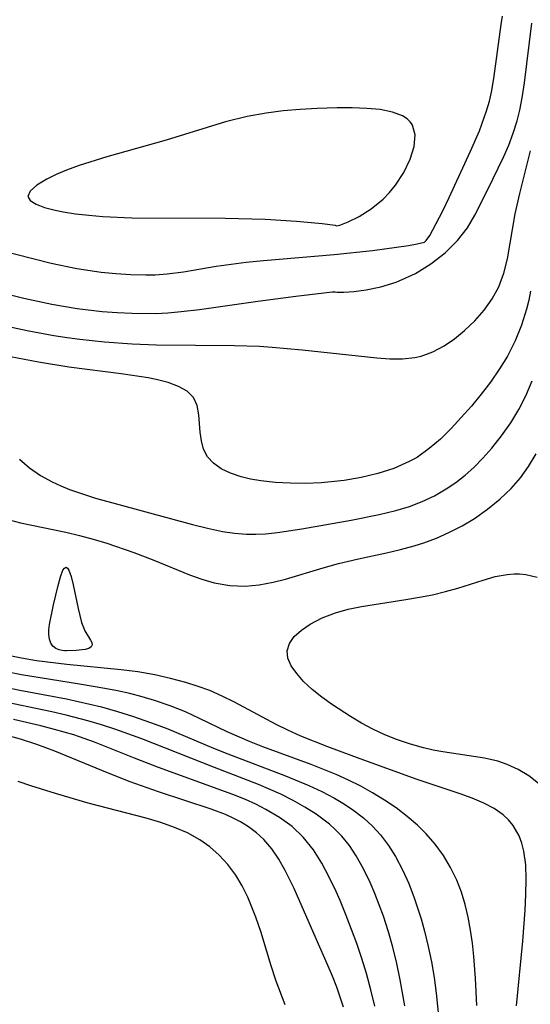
# Model space of a CAD drawing. Header units: metres. Extents: x 1073367 to 1082519, y 1569854 to 1574957.
# Tile 943 of 1056: x 1079273 to 1079330, y 1573324 to 1573434. Entities that reach past the tile are written whole.
import ezdxf

# ---------------------------------------------------------------- set-up
doc = ezdxf.new("R2010")
doc.units = ezdxf.units.M
doc.layers.add('CGG_CurvaNivelLidar_v1', color=253, linetype='Continuous', lineweight=30)

msp = doc.modelspace()

# ---------------------------------------------------------------- linework, layer by layer
at = {"layer": 'CGG_CurvaNivelLidar_v1'}
for p, q in [((1079327.0462, 1573433.297, 72.5), (1079327.1967, 1573434.2335, 72.5)), ((1079326.2406, 1573427.2564, 72.5), (1079327.0462, 1573433.297, 72.5)), ((1079329.6644, 1573426.7947, 72), (1079330.4822, 1573433.4387, 72)), ((1079325.9717, 1573425.7465, 72.5), (1079326.2406, 1573427.2564, 72.5)), ((1079329.399, 1573425.1097, 72), (1079329.6644, 1573426.7947, 72)), ((1079325.7323, 1573424.7152, 72.5), (1079325.9717, 1573425.7465, 72.5)), ((1079325.4231, 1573423.6297, 72.5), (1079325.7323, 1573424.7152, 72.5)), ((1079329.1164, 1573423.7043, 72), (1079329.399, 1573425.1097, 72)), ((1079300.7856, 1573423.4043, 73), (1079298.6605, 1573423.027, 73)), ((1079302.6976, 1573423.6413, 73), (1079300.7856, 1573423.4043, 73)), ((1079304.6083, 1573423.8061, 73), (1079302.6976, 1573423.6413, 73)), ((1079306.5051, 1573423.914, 73), (1079304.6083, 1573423.8061, 73)), ((1079308.7305, 1573423.9799, 73), (1079306.5051, 1573423.914, 73)), ((1079310.4127, 1573423.9827, 73), (1079308.7305, 1573423.9799, 73)), ((1079312.0239, 1573423.9252, 73), (1079310.4127, 1573423.9827, 73)), ((1079313.5315, 1573423.781, 73), (1079312.0239, 1573423.9252, 73)), ((1079314.8914, 1573423.5138, 73), (1079313.5315, 1573423.781, 73)), ((1079316.0433, 1573423.0744, 73), (1079314.8914, 1573423.5138, 73)), ((1079316.5329, 1573422.7572, 73), (1079316.0433, 1573423.0744, 73)), ((1079324.6199, 1573421.4198, 72.5), (1079325.4231, 1573423.6297, 72.5)), ((1079328.8213, 1573422.5385, 72), (1079329.1164, 1573423.7043, 72)), ((1079296.2409, 1573422.4155, 73), (1079289.6162, 1573420.3796, 73)), ((1079298.6605, 1573423.027, 73), (1079296.2409, 1573422.4155, 73)), ((1079316.8967, 1573422.4096, 73), (1079316.5329, 1573422.7572, 73)), ((1079317.0447, 1573422.2174, 73), (1079316.8967, 1573422.4096, 73)), ((1079317.1488, 1573422.042, 73), (1079317.0447, 1573422.2174, 73)), ((1079317.4278, 1573420.9669, 73), (1079317.1488, 1573422.042, 73)), ((1079328.3933, 1573421.165, 72), (1079328.8213, 1573422.5385, 72)), ((1079317.3209, 1573419.643, 73), (1079317.4278, 1573420.9669, 73)), ((1079323.6393, 1573419.1401, 72.5), (1079324.6199, 1573421.4198, 72.5)), ((1079327.8901, 1573419.8204, 72), (1079328.3933, 1573421.165, 72)), ((1079289.6162, 1573420.3796, 73), (1079282.9988, 1573418.5012, 73)), ((1079327.343, 1573418.5534, 72), (1079327.8901, 1573419.8204, 72)), ((1079316.8818, 1573418.2268, 73), (1079317.3209, 1573419.643, 73)), ((1079321.2518, 1573413.9659, 72.5), (1079323.6393, 1573419.1401, 72.5)), ((1079329.1298, 1573414.3908, 71.5), (1079330.3445, 1573419.1816, 71.5)), ((1079279.9125, 1573417.542, 73), (1079278.491, 1573417.0233, 73)), ((1079282.9988, 1573418.5012, 73), (1079279.9125, 1573417.542, 73)), ((1079316.1699, 1573416.7687, 73), (1079316.8818, 1573418.2268, 73)), ((1079325.4973, 1573414.7211, 72), (1079327.343, 1573418.5534, 72)), ((1079277.333, 1573416.5309, 73), (1079276.2975, 1573416.018, 73)), ((1079278.491, 1573417.0233, 73), (1079277.333, 1573416.5309, 73)), ((1079315.2458, 1573415.3545, 73), (1079316.1699, 1573416.7687, 73)), ((1079275.1838, 1573415.341, 73), (1079274.4279, 1573414.6834, 73)), ((1079276.2975, 1573416.018, 73), (1079275.1838, 1573415.341, 73)), ((1079314.5824, 1573414.5276, 73), (1079315.2458, 1573415.3545, 73)), ((1079274.4279, 1573414.6834, 73), (1079274.16, 1573414.0785, 73)), ((1079313.8569, 1573413.7676, 73), (1079314.5824, 1573414.5276, 73)), ((1079324.1251, 1573411.9846, 72), (1079325.4973, 1573414.7211, 72)), ((1079328.8329, 1573413.1081, 71.5), (1079329.1298, 1573414.3908, 71.5)), ((1079274.16, 1573414.0785, 73), (1079274.4208, 1573413.6132, 73)), ((1079274.4208, 1573413.6132, 73), (1079275.0768, 1573413.2063, 73)), ((1079275.0768, 1573413.2063, 73), (1079276.0353, 1573412.8496, 73)), ((1079312.5273, 1573412.6745, 73), (1079313.8569, 1573413.7676, 73)), ((1079320.5227, 1573412.4557, 72.5), (1079321.2518, 1573413.9659, 72.5)), ((1079276.0353, 1573412.8496, 73), (1079277.2231, 1573412.5385, 73)), ((1079277.2231, 1573412.5385, 73), (1079278.1269, 1573412.3541, 73)), ((1079278.1269, 1573412.3541, 73), (1079279.4948, 1573412.1399, 73)), ((1079279.4948, 1573412.1399, 73), (1079280.9739, 1573411.9724, 73)), ((1079311.1809, 1573411.8228, 73), (1079312.5273, 1573412.6745, 73)), ((1079319.431, 1573410.3471, 72.5), (1079320.5227, 1573412.4557, 72.5)), ((1079327.7566, 1573407.0982, 71.5), (1079328.6319, 1573412.1228, 71.5)), ((1079328.6319, 1573412.1228, 71.5), (1079328.8329, 1573413.1081, 71.5)), ((1079280.9739, 1573411.9724, 73), (1079282.5253, 1573411.8463, 73)), ((1079282.5253, 1573411.8463, 73), (1079285.7697, 1573411.6961, 73)), ((1079285.7697, 1573411.6961, 73), (1079296.2282, 1573411.6402, 73)), ((1079296.2282, 1573411.6402, 73), (1079300.6646, 1573411.5221, 73)), ((1079300.6646, 1573411.5221, 73), (1079304.1955, 1573411.3088, 73)), ((1079304.1955, 1573411.3088, 73), (1079307.0412, 1573411.0502, 73)), ((1079307.0412, 1573411.0502, 73), (1079308.5, 1573410.8688, 73)), ((1079309.0378, 1573410.881, 73), (1079309.9679, 1573411.2211, 73)), ((1079309.9679, 1573411.2211, 73), (1079311.1809, 1573411.8228, 73)), ((1079323.2776, 1573410.5773, 72), (1079324.1251, 1573411.9846, 72)), ((1079308.5, 1573410.8688, 73), (1079308.6488, 1573410.8073, 73)), ((1079308.6488, 1573410.8073, 73), (1079309.0378, 1573410.881, 73)), ((1079319.0604, 1573409.7096, 72.5), (1079319.431, 1573410.3471, 72.5)), ((1079322.1789, 1573409.1684, 72), (1079323.2776, 1573410.5773, 72)), ((1079316.6937, 1573408.6098, 72.5), (1079317.6667, 1573408.781, 72.5)), ((1079317.6667, 1573408.781, 72.5), (1079318.5, 1573408.9694, 72.5)), ((1079318.5, 1573408.9694, 72.5), (1079318.6792, 1573409.1413, 72.5)), ((1079318.6792, 1573409.1413, 72.5), (1079319.0604, 1573409.7096, 72.5)), ((1079320.7905, 1573407.7876, 72), (1079322.1789, 1573409.1684, 72)), ((1079269.8676, 1573408.3604, 72.5), (1079276.7604, 1573406.6308, 72.5)), ((1079308.4033, 1573407.5893, 72.5), (1079312.676, 1573408.0384, 72.5)), ((1079312.676, 1573408.0384, 72.5), (1079316.6937, 1573408.6098, 72.5)), ((1079319.1985, 1573406.5405, 72), (1079320.7905, 1573407.7876, 72)), ((1079276.7604, 1573406.6308, 72.5), (1079279.6251, 1573406.0382, 72.5)), ((1079296.8786, 1573406.5208, 72.5), (1079298.5588, 1573406.7354, 72.5)), ((1079298.5588, 1573406.7354, 72.5), (1079300.5112, 1573406.9284, 72.5)), ((1079300.5112, 1573406.9284, 72.5), (1079308.4033, 1573407.5893, 72.5)), ((1079317.4671, 1573405.4762, 72), (1079319.1985, 1573406.5405, 72)), ((1079327.3614, 1573405.5117, 71.5), (1079327.7566, 1573407.0982, 71.5)), ((1079279.6251, 1573406.0382, 72.5), (1079282.3461, 1573405.6251, 72.5)), ((1079282.3461, 1573405.6251, 72.5), (1079284.0084, 1573405.4452, 72.5)), ((1079284.0084, 1573405.4452, 72.5), (1079285.67, 1573405.3311, 72.5)), ((1079289.7253, 1573405.4287, 72.5), (1079291.5528, 1573405.6609, 72.5)), ((1079291.5528, 1573405.6609, 72.5), (1079295.2079, 1573406.2655, 72.5)), ((1079295.2079, 1573406.2655, 72.5), (1079296.8786, 1573406.5208, 72.5)), ((1079315.6628, 1573404.6382, 72), (1079317.4671, 1573405.4762, 72)), ((1079326.7962, 1573403.9768, 71.5), (1079327.3614, 1573405.5117, 71.5)), ((1079285.67, 1573405.3311, 72.5), (1079287.3287, 1573405.2977, 72.5)), ((1079287.3287, 1573405.2977, 72.5), (1079288.4066, 1573405.3286, 72.5)), ((1079288.4066, 1573405.3286, 72.5), (1079289.7253, 1573405.4287, 72.5)), ((1079313.5856, 1573403.9759, 72), (1079315.3035, 1573404.5022, 72)), ((1079315.3035, 1573404.5022, 72), (1079315.6628, 1573404.6382, 72)), ((1079270.5761, 1573403.485, 72), (1079273.7093, 1573402.7034, 72)), ((1079304.0943, 1573402.9357, 72), (1079307.2435, 1573403.3144, 72)), ((1079307.2435, 1573403.3144, 72), (1079308.1537, 1573403.4051, 72)), ((1079308.1537, 1573403.4051, 72), (1079308.5, 1573403.4081, 72)), ((1079308.5, 1573403.4081, 72), (1079308.7433, 1573403.3732, 72)), ((1079308.7433, 1573403.3732, 72), (1079309.4653, 1573403.3763, 72)), ((1079309.4653, 1573403.3763, 72), (1079310.5744, 1573403.4526, 72)), ((1079310.5744, 1573403.4526, 72), (1079311.9784, 1573403.6395, 72)), ((1079311.9784, 1573403.6395, 72), (1079313.5856, 1573403.9759, 72)), ((1079326.0508, 1573402.6127, 71.5), (1079326.7962, 1573403.9768, 71.5)), ((1079330.3451, 1573403.4821, 71), (1079330.1347, 1573402.4743, 71)), ((1079273.7093, 1573402.7034, 72), (1079276.8585, 1573402.018, 72)), ((1079293.3595, 1573401.4355, 72), (1079299.8761, 1573402.3712, 72)), ((1079299.8761, 1573402.3712, 72), (1079304.0943, 1573402.9357, 72)), ((1079325.1367, 1573401.3477, 71.5), (1079326.0508, 1573402.6127, 71.5)), ((1079330.1347, 1573402.4743, 71), (1079329.8839, 1573401.478, 71)), ((1079276.8585, 1573402.018, 72), (1079279.6688, 1573401.544, 72)), ((1079279.6688, 1573401.544, 72), (1079282.456, 1573401.2215, 72)), ((1079282.456, 1573401.2215, 72), (1079284.1314, 1573401.0917, 72)), ((1079284.1314, 1573401.0917, 72), (1079285.8086, 1573401.0119, 72)), ((1079288.457, 1573401.0041, 72), (1079289.8149, 1573401.0697, 72)), ((1079289.8149, 1573401.0697, 72), (1079291.3125, 1573401.1967, 72)), ((1079291.3125, 1573401.1967, 72), (1079293.3595, 1573401.4355, 72)), ((1079324.0957, 1573400.1734, 71.5), (1079325.1367, 1573401.3477, 71.5)), ((1079329.8839, 1573401.478, 71), (1079329.3122, 1573399.6702, 71)), ((1079285.8086, 1573401.0119, 72), (1079288.457, 1573401.0041, 72)), ((1079322.9605, 1573399.0889, 71.5), (1079324.0957, 1573400.1734, 71.5)), ((1079271.1408, 1573399.7396, 71.5), (1079274.1, 1573399.1051, 71.5)), ((1079274.1, 1573399.1051, 71.5), (1079277.0734, 1573398.5423, 71.5)), ((1079321.8424, 1573398.1713, 71.5), (1079322.9605, 1573399.0889, 71.5)), ((1079329.3122, 1573399.6702, 71), (1079328.6034, 1573397.9166, 71)), ((1079277.0734, 1573398.5423, 71.5), (1079278.5672, 1573398.3039, 71.5)), ((1079278.5672, 1573398.3039, 71.5), (1079279.9533, 1573398.1165, 71.5)), ((1079279.9533, 1573398.1165, 71.5), (1079282.7379, 1573397.8253, 71.5)), ((1079282.7379, 1573397.8253, 71.5), (1079285.8022, 1573397.611, 71.5)), ((1079320.667, 1573397.364, 71.5), (1079321.8424, 1573398.1713, 71.5)), ((1079328.6034, 1573397.9166, 71), (1079327.7529, 1573396.2306, 71)), ((1079285.8022, 1573397.611, 71.5), (1079288.5443, 1573397.501, 71.5)), ((1079288.5443, 1573397.501, 71.5), (1079297.2618, 1573397.411, 71.5)), ((1079297.2618, 1573397.411, 71.5), (1079300.0306, 1573397.3209, 71.5)), ((1079300.0306, 1573397.3209, 71.5), (1079301.4461, 1573397.2371, 71.5)), ((1079301.4461, 1573397.2371, 71.5), (1079304.8242, 1573396.9422, 71.5)), ((1079304.8242, 1573396.9422, 71.5), (1079313.1468, 1573396.0256, 71.5)), ((1079318.1291, 1573396.2274, 71.5), (1079319.4315, 1573396.7016, 71.5)), ((1079319.4315, 1573396.7016, 71.5), (1079320.667, 1573397.364, 71.5)), ((1079275.3489, 1573395.561, 71), (1079271.4482, 1573396.3066, 71)), ((1079278.7427, 1573395.0017, 71), (1079275.3489, 1573395.561, 71)), ((1079313.1468, 1573396.0256, 71.5), (1079314.6082, 1573395.9251, 71.5)), ((1079314.6082, 1573395.9251, 71.5), (1079316.0282, 1573395.9221, 71.5)), ((1079316.0282, 1573395.9221, 71.5), (1079317.3975, 1573396.0653, 71.5)), ((1079317.3975, 1573396.0653, 71.5), (1079318.1291, 1573396.2274, 71.5)), ((1079327.7529, 1573396.2306, 71), (1079326.867, 1573394.7851, 71)), ((1079284.5847, 1573394.2512, 71), (1079278.7427, 1573395.0017, 71)), ((1079326.867, 1573394.7851, 71), (1079325.842, 1573393.3171, 71)), ((1079287.5951, 1573393.7973, 71), (1079284.5847, 1573394.2512, 71)), ((1079288.5063, 1573393.6157, 71), (1079287.5951, 1573393.7973, 71)), ((1079289.834, 1573393.2753, 71), (1079288.5063, 1573393.6157, 71)), ((1079329.7963, 1573391.7723, 70.5), (1079330.5168, 1573393.459, 70.5)), ((1079291.006, 1573392.8457, 71), (1079289.834, 1573393.2753, 71)), ((1079291.9739, 1573392.3, 71), (1079291.006, 1573392.8457, 71)), ((1079292.6774, 1573391.6049, 71), (1079291.9739, 1573392.3, 71)), ((1079325.842, 1573393.3171, 71), (1079324.8037, 1573391.9625, 71)), ((1079293.0884, 1573390.699, 71), (1079292.6774, 1573391.6049, 71)), ((1079324.8037, 1573391.9625, 71), (1079323.7185, 1573390.6432, 71)), ((1079329.0108, 1573390.2418, 70.5), (1079329.7963, 1573391.7723, 70.5)), ((1079293.2735, 1573389.6506, 71), (1079293.0884, 1573390.699, 71)), ((1079323.7185, 1573390.6432, 71), (1079322.5985, 1573389.3603, 71)), ((1079328.1219, 1573388.7724, 70.5), (1079329.0108, 1573390.2418, 70.5)), ((1079293.4237, 1573387.7333, 71), (1079293.2735, 1573389.6506, 71)), ((1079322.5985, 1573389.3603, 71), (1079321.4525, 1573388.1252, 71)), ((1079321.4525, 1573388.1252, 71), (1079320.2655, 1573386.9561, 71)), ((1079327.1028, 1573387.3231, 70.5), (1079328.1219, 1573388.7724, 70.5)), ((1079293.5557, 1573386.7523, 71), (1079293.4237, 1573387.7333, 71)), ((1079293.8005, 1573385.8205, 71), (1079293.5557, 1573386.7523, 71)), ((1079320.2655, 1573386.9561, 71), (1079319.0191, 1573385.8835, 71)), ((1079325.9988, 1573385.9406, 70.5), (1079327.1028, 1573387.3231, 70.5)), ((1079294.2225, 1573384.98, 71), (1079293.8005, 1573385.8205, 71)), ((1079319.0191, 1573385.8835, 71), (1079317.6905, 1573384.9456, 71)), ((1079325.0174, 1573384.8345, 70.5), (1079325.9988, 1573385.9406, 70.5)), ((1079273.2429, 1573384.6932, 70.5), (1079274.3554, 1573383.7383, 70.5)), ((1079294.8913, 1573384.248, 71), (1079294.2225, 1573384.98, 71)), ((1079317.3793, 1573384.7586, 71), (1079316.7722, 1573384.4252, 71)), ((1079317.6905, 1573384.9456, 71), (1079317.3793, 1573384.7586, 71)), ((1079323.9812, 1573383.7871, 70.5), (1079325.0174, 1573384.8345, 70.5)), ((1079330.0998, 1573383.8703, 70), (1079330.9521, 1573385.2927, 70)), ((1079274.3554, 1573383.7383, 70.5), (1079275.5777, 1573382.8972, 70.5)), ((1079295.7689, 1573383.6396, 71), (1079294.8913, 1573384.248, 71)), ((1079296.8114, 1573383.139, 71), (1079295.7689, 1573383.6396, 71)), ((1079315.0678, 1573383.6759, 71), (1079313.271, 1573383.0974, 71)), ((1079316.7722, 1573384.4252, 71), (1079315.0678, 1573383.6759, 71)), ((1079323.0096, 1573382.9175, 70.5), (1079323.9812, 1573383.7871, 70.5)), ((1079329.1911, 1573382.6112, 70), (1079330.0998, 1573383.8703, 70)), ((1079275.5777, 1573382.8972, 70.5), (1079276.8932, 1573382.1672, 70.5)), ((1079297.9828, 1573382.7364, 71), (1079296.8114, 1573383.139, 71)), ((1079299.0391, 1573382.4736, 71), (1079297.9828, 1573382.7364, 71)), ((1079300.2122, 1573382.2729, 71), (1079299.0391, 1573382.4736, 71)), ((1079309.5112, 1573382.33, 71), (1079308.4137, 1573382.1922, 71)), ((1079311.4108, 1573382.6556, 71), (1079309.5112, 1573382.33, 71)), ((1079313.271, 1573383.0974, 71), (1079311.4108, 1573382.6556, 71)), ((1079321.9895, 1573382.1112, 70.5), (1079323.0096, 1573382.9175, 70.5)), ((1079328.1543, 1573381.4405, 70), (1079329.1911, 1573382.6112, 70)), ((1079276.8932, 1573382.1672, 70.5), (1079277.8441, 1573381.7288, 70.5)), ((1079277.8441, 1573381.7288, 70.5), (1079278.8264, 1573381.3318, 70.5)), ((1079278.8264, 1573381.3318, 70.5), (1079280.252, 1573380.8236, 70.5)), ((1079301.8194, 1573382.0973, 71), (1079300.2122, 1573382.2729, 71)), ((1079303.4895, 1573382.0044, 71), (1079301.8194, 1573382.0973, 71)), ((1079305.2004, 1573381.991, 71), (1079303.4895, 1573382.0044, 71)), ((1079306.9334, 1573382.0612, 71), (1079305.2004, 1573381.991, 71)), ((1079308.4137, 1573382.1922, 71), (1079306.9334, 1573382.0612, 71)), ((1079319.6095, 1573380.6167, 70.5), (1079320.9207, 1573381.3758, 70.5)), ((1079320.9207, 1573381.3758, 70.5), (1079321.9895, 1573382.1112, 70.5)), ((1079326.8937, 1573380.2275, 70), (1079328.1543, 1573381.4405, 70)), ((1079280.252, 1573380.8236, 70.5), (1079281.7154, 1573380.3616, 70.5)), ((1079281.7154, 1573380.3616, 70.5), (1079292.5525, 1573377.3917, 70.5)), ((1079318.2367, 1573379.969, 70.5), (1079319.6095, 1573380.6167, 70.5)), ((1079325.5361, 1573379.1017, 70), (1079326.8937, 1573380.2275, 70)), ((1079315.2983, 1573378.9744, 70.5), (1079316.7893, 1573379.4258, 70.5)), ((1079316.7893, 1573379.4258, 70.5), (1079318.2367, 1573379.969, 70.5)), ((1079324.0877, 1573378.0764, 70), (1079325.5361, 1573379.1017, 70)), ((1079310.2883, 1573377.8812, 70.5), (1079313.4268, 1573378.5108, 70.5)), ((1079313.4268, 1573378.5108, 70.5), (1079315.2983, 1573378.9744, 70.5)), ((1079322.682, 1573377.2371, 70), (1079324.0877, 1573378.0764, 70)), ((1079272.221, 1573377.8866, 70), (1079273.3589, 1573377.6049, 70)), ((1079273.3589, 1573377.6049, 70), (1079278.4194, 1573376.545, 70)), ((1079292.5525, 1573377.3917, 70.5), (1079294.2351, 1573376.9739, 70.5)), ((1079294.2351, 1573376.9739, 70.5), (1079295.9147, 1573376.6228, 70.5)), ((1079302.0673, 1573376.495, 70.5), (1079304.7801, 1573376.914, 70.5)), ((1079304.7801, 1573376.914, 70.5), (1079310.2883, 1573377.8812, 70.5)), ((1079321.2161, 1573376.4881, 70), (1079322.682, 1573377.2371, 70)), ((1079278.4194, 1573376.545, 70), (1079279.9349, 1573376.1821, 70)), ((1079279.9349, 1573376.1821, 70), (1079281.4466, 1573375.7756, 70)), ((1079281.4466, 1573375.7756, 70), (1079282.982, 1573375.312, 70)), ((1079295.9147, 1573376.6228, 70.5), (1079297.2439, 1573376.4219, 70.5)), ((1079297.2439, 1573376.4219, 70.5), (1079298.576, 1573376.3125, 70.5)), ((1079298.576, 1573376.3125, 70.5), (1079299.6466, 1573376.3029, 70.5)), ((1079299.6466, 1573376.3029, 70.5), (1079300.7189, 1573376.3562, 70.5)), ((1079300.7189, 1573376.3562, 70.5), (1079302.0673, 1573376.495, 70.5)), ((1079318.3966, 1573375.3394, 70), (1079319.8248, 1573375.8745, 70)), ((1079319.8248, 1573375.8745, 70), (1079321.2161, 1573376.4881, 70)), ((1079282.982, 1573375.312, 70), (1079286.017, 1573374.2676, 70)), ((1079315.8021, 1573374.5904, 70), (1079317.3458, 1573375.0068, 70)), ((1079317.3458, 1573375.0068, 70), (1079318.3966, 1573375.3394, 70)), ((1079286.017, 1573374.2676, 70), (1079288.2456, 1573373.4154, 70)), ((1079308.8568, 1573373.0229, 70), (1079311.0954, 1573373.5471, 70)), ((1079311.0954, 1573373.5471, 70), (1079314.2393, 1573374.225, 70)), ((1079314.2393, 1573374.225, 70), (1079315.8021, 1573374.5904, 70)), ((1079278.0857, 1573372.2847, 69.5), (1079278.2447, 1573372.5191, 69.5)), ((1079278.2447, 1573372.5191, 69.5), (1079278.3677, 1573372.6056, 69.5)), ((1079278.3677, 1573372.6056, 69.5), (1079278.4365, 1573372.6173, 69.5)), ((1079278.4365, 1573372.6173, 69.5), (1079278.6081, 1573372.5315, 69.5)), ((1079278.6081, 1573372.5315, 69.5), (1079278.758, 1573372.3101, 69.5)), ((1079288.2456, 1573373.4154, 70), (1079292.2433, 1573371.7904, 70)), ((1079302.946, 1573371.3018, 70), (1079307.1422, 1573372.5545, 70)), ((1079307.1422, 1573372.5545, 70), (1079308.8568, 1573373.0229, 70)), ((1079277.5352, 1573370.5817, 69.5), (1079277.7979, 1573371.5407, 69.5)), ((1079277.7979, 1573371.5407, 69.5), (1079278.0857, 1573372.2847, 69.5)), ((1079278.758, 1573372.3101, 69.5), (1079279.0155, 1573371.592, 69.5)), ((1079279.0155, 1573371.592, 69.5), (1079279.2392, 1573370.658, 69.5)), ((1079292.2433, 1573371.7904, 70), (1079293.6144, 1573371.2963, 70)), ((1079325.0224, 1573371.1933, 69.5), (1079326.3756, 1573371.5767, 69.5)), ((1079326.3756, 1573371.5767, 69.5), (1079327.7107, 1573371.8279, 69.5)), ((1079327.7107, 1573371.8279, 69.5), (1079328.4906, 1573371.8857, 69.5)), ((1079328.4906, 1573371.8857, 69.5), (1079329.0916, 1573371.8748, 69.5)), ((1079329.0916, 1573371.8748, 69.5), (1079329.8172, 1573371.7926, 69.5)), ((1079329.8172, 1573371.7926, 69.5), (1079331.0613, 1573371.5007, 69.5)), ((1079277.0432, 1573368.4125, 69.5), (1079277.5352, 1573370.5817, 69.5)), ((1079279.2392, 1573370.658, 69.5), (1079279.7749, 1573368.0016, 69.5)), ((1079293.6144, 1573371.2963, 70), (1079294.9927, 1573370.8957, 70)), ((1079294.9927, 1573370.8957, 70), (1079296.7229, 1573370.5811, 70)), ((1079296.7229, 1573370.5811, 70), (1079298.4638, 1573370.5019, 70)), ((1079298.4638, 1573370.5019, 70), (1079300.0149, 1573370.6462, 70)), ((1079300.0149, 1573370.6462, 70), (1079301.5681, 1573370.9477, 70)), ((1079301.5681, 1573370.9477, 70), (1079302.946, 1573371.3018, 70)), ((1079320.8241, 1573369.8987, 69.5), (1079322.2146, 1573370.2882, 69.5)), ((1079322.2146, 1573370.2882, 69.5), (1079325.0224, 1573371.1933, 69.5)), ((1079316.3844, 1573368.9975, 69.5), (1079317.9382, 1573369.2608, 69.5)), ((1079317.9382, 1573369.2608, 69.5), (1079319.395, 1573369.5562, 69.5)), ((1079319.395, 1573369.5562, 69.5), (1079320.8241, 1573369.8987, 69.5)), ((1079276.5856, 1573366.2039, 69.5), (1079277.0432, 1573368.4125, 69.5)), ((1079309.9667, 1573367.9273, 69.5), (1079311.4569, 1573368.2364, 69.5)), ((1079311.4569, 1573368.2364, 69.5), (1079316.3844, 1573368.9975, 69.5)), ((1079279.7749, 1573368.0016, 69.5), (1079280.1758, 1573366.4325, 69.5)), ((1079305.714, 1573366.2712, 69.5), (1079307.0505, 1573366.9629, 69.5)), ((1079307.0505, 1573366.9629, 69.5), (1079308.5461, 1573367.5358, 69.5)), ((1079308.5461, 1573367.5358, 69.5), (1079309.9667, 1573367.9273, 69.5)), ((1079276.521, 1573365.6364, 69.5), (1079276.5856, 1573366.2039, 69.5)), ((1079280.1758, 1573366.4325, 69.5), (1079280.5441, 1573365.4944, 69.5)), ((1079304.7323, 1573365.6041, 69.5), (1079305.714, 1573366.2712, 69.5)), ((1079276.512, 1573365.0936, 69.5), (1079276.521, 1573365.6364, 69.5)), ((1079276.5727, 1573364.5878, 69.5), (1079276.512, 1573365.0936, 69.5)), ((1079280.5441, 1573365.4944, 69.5), (1079281.1715, 1573364.4794, 69.5)), ((1079303.3826, 1573364.1074, 69.5), (1079303.9385, 1573364.8799, 69.5)), ((1079303.9385, 1573364.8799, 69.5), (1079304.7323, 1573365.6041, 69.5)), ((1079276.7199, 1573364.147, 69.5), (1079276.5727, 1573364.5878, 69.5)), ((1079276.9653, 1573363.7966, 69.5), (1079276.7199, 1573364.147, 69.5)), ((1079277.2924, 1573363.5549, 69.5), (1079276.9653, 1573363.7966, 69.5)), ((1079281.2487, 1573363.7209, 69.5), (1079280.9677, 1573363.5418, 69.5)), ((1079281.1715, 1573364.4794, 69.5), (1079281.3088, 1573364.1912, 69.5)), ((1079281.3446, 1573363.9344, 69.5), (1079281.2487, 1573363.7209, 69.5)), ((1079281.3088, 1573364.1912, 69.5), (1079281.3446, 1573363.9344, 69.5)), ((1079303.1278, 1573363.2931, 69.5), (1079303.3826, 1573364.1074, 69.5)), ((1079273.4481, 1573362.4401, 70), (1079271.7849, 1573362.7765, 70)), ((1079277.6597, 1573363.399, 69.5), (1079277.2924, 1573363.5549, 69.5)), ((1079278.0134, 1573363.3121, 69.5), (1079277.6597, 1573363.399, 69.5)), ((1079278.3015, 1573363.2786, 69.5), (1079278.0134, 1573363.3121, 69.5)), ((1079278.5, 1573363.2955, 69.5), (1079278.3015, 1573363.2786, 69.5)), ((1079279.5542, 1573363.303, 69.5), (1079278.5, 1573363.2955, 69.5)), ((1079280.5507, 1573363.4198, 69.5), (1079279.5542, 1573363.303, 69.5)), ((1079280.9677, 1573363.5418, 69.5), (1079280.5507, 1573363.4198, 69.5)), ((1079303.2179, 1573362.4629, 69.5), (1079303.1278, 1573363.2931, 69.5)), ((1079275.1409, 1573362.1648, 70), (1079273.4481, 1573362.4401, 70)), ((1079278.5307, 1573361.7336, 70), (1079275.1409, 1573362.1648, 70)), ((1079284.5817, 1573361.1529, 70), (1079278.5307, 1573361.7336, 70)), ((1079303.5956, 1573361.6082, 69.5), (1079303.2179, 1573362.4629, 69.5)), ((1079304.1997, 1573360.7397, 69.5), (1079303.5956, 1573361.6082, 69.5)), ((1079273.4564, 1573360.6071, 70.5), (1079271.6154, 1573360.9503, 70.5)), ((1079279.9241, 1573359.5671, 70.5), (1079273.4564, 1573360.6071, 70.5)), ((1079286.4683, 1573360.9171, 70), (1079284.5817, 1573361.1529, 70)), ((1079288.3555, 1573360.5872, 70), (1079286.4683, 1573360.9171, 70)), ((1079290.1043, 1573360.1926, 70), (1079288.3555, 1573360.5872, 70)), ((1079304.9815, 1573359.867, 69.5), (1079304.1997, 1573360.7397, 69.5)), ((1079270.1818, 1573359.5252, 71), (1079273.2637, 1573358.8965, 71)), ((1079282.7555, 1573359.0803, 70.5), (1079279.9241, 1573359.5671, 70.5)), ((1079291.8267, 1573359.7271, 70), (1079290.1043, 1573360.1926, 70)), ((1079293.1752, 1573359.3074, 70), (1079291.8267, 1573359.7271, 70)), ((1079294.497, 1573358.8244, 70), (1079293.1752, 1573359.3074, 70)), ((1079305.9423, 1573358.9645, 69.5), (1079304.9815, 1573359.867, 69.5)), ((1079273.2637, 1573358.8965, 71), (1079278.4738, 1573357.9009, 71)), ((1079284.1862, 1573358.803, 70.5), (1079282.7555, 1573359.0803, 70.5)), ((1079285.5736, 1573358.493, 70.5), (1079284.1862, 1573358.803, 70.5)), ((1079286.9477, 1573358.1393, 70.5), (1079285.5736, 1573358.493, 70.5)), ((1079288.3058, 1573357.7391, 70.5), (1079286.9477, 1573358.1393, 70.5)), ((1079295.8873, 1573358.2142, 70), (1079294.497, 1573358.8244, 70)), ((1079297.2518, 1573357.533, 70), (1079295.8873, 1573358.2142, 70)), ((1079307.0204, 1573358.08, 69.5), (1079305.9423, 1573358.9645, 69.5)), ((1079276.8393, 1573356.4459, 71.5), (1079270.4956, 1573357.786, 71.5)), ((1079278.4738, 1573357.9009, 71), (1079281.0865, 1573357.3298, 71)), ((1079281.0865, 1573357.3298, 71), (1079282.3816, 1573357.0055, 71)), ((1079282.3816, 1573357.0055, 71), (1079284.1749, 1573356.4974, 71)), ((1079290.0616, 1573357.1368, 70.5), (1079288.3058, 1573357.7391, 70.5)), ((1079291.7786, 1573356.4448, 70.5), (1079290.0616, 1573357.1368, 70.5)), ((1079301.901, 1573355.0436, 70), (1079297.2518, 1573357.533, 70)), ((1079308.1909, 1573357.2263, 69.5), (1079307.0204, 1573358.08, 69.5)), ((1079310.2265, 1573355.9194, 69.5), (1079308.1909, 1573357.2263, 69.5)), ((1079278.4586, 1573356.0785, 71.5), (1079276.8393, 1573356.4459, 71.5)), ((1079280.8699, 1573355.4603, 71.5), (1079278.4586, 1573356.0785, 71.5)), ((1079284.1749, 1573356.4974, 71), (1079285.9517, 1573355.938, 71)), ((1079285.9517, 1573355.938, 71), (1079288.3879, 1573355.0937, 71)), ((1079293.3322, 1573355.7276, 70.5), (1079291.7786, 1573356.4448, 70.5)), ((1079311.4476, 1573355.1908, 69.5), (1079310.2265, 1573355.9194, 69.5)), ((1079275.6313, 1573354.888, 72), (1079272.5542, 1573355.6073, 72)), ((1079277.1578, 1573354.4932, 72), (1079275.6313, 1573354.888, 72)), ((1079282.39, 1573355.0072, 71.5), (1079280.8699, 1573355.4603, 71.5)), ((1079283.8982, 1573354.5122, 71.5), (1079282.39, 1573355.0072, 71.5)), ((1079288.3879, 1573355.0937, 71), (1079289.8033, 1573354.5471, 71)), ((1079296.4165, 1573354.2225, 70.5), (1079293.3322, 1573355.7276, 70.5)), ((1079303.2108, 1573354.4011, 70), (1079301.901, 1573355.0436, 70)), ((1079312.7067, 1573354.5072, 69.5), (1079311.4476, 1573355.1908, 69.5)), ((1079273.3248, 1573353.4017, 72.5), (1079271.4602, 1573353.9162, 72.5)), ((1079279.2981, 1573353.87, 72), (1079277.1578, 1573354.4932, 72)), ((1079281.5959, 1573353.0709, 72), (1079279.2981, 1573353.87, 72)), ((1079286.8859, 1573353.4271, 71.5), (1079283.8982, 1573354.5122, 71.5)), ((1079289.8033, 1573354.5471, 71), (1079294.9178, 1573352.397, 71)), ((1079298.9186, 1573353.1257, 70.5), (1079296.4165, 1573354.2225, 70.5)), ((1079304.6773, 1573353.7509, 70), (1079303.2108, 1573354.4011, 70)), ((1079307.6784, 1573352.5605, 70), (1079304.6773, 1573353.7509, 70)), ((1079314.0681, 1573353.8764, 69.5), (1079312.7067, 1573354.5072, 69.5)), ((1079315.4747, 1573353.3243, 69.5), (1079314.0681, 1573353.8764, 69.5)), ((1079275.1599, 1573352.8108, 72.5), (1079273.3248, 1573353.4017, 72.5)), ((1079277.1674, 1573352.0572, 72.5), (1079275.1599, 1573352.8108, 72.5)), ((1079286.0724, 1573351.2626, 72), (1079281.5959, 1573353.0709, 72)), ((1079295.0076, 1573350.2237, 71.5), (1079286.8859, 1573353.4271, 71.5)), ((1079300.4265, 1573352.5357, 70.5), (1079298.9186, 1573353.1257, 70.5)), ((1079316.9126, 1573352.8434, 69.5), (1079315.4747, 1573353.3243, 69.5)), ((1079318.383, 1573352.4314, 69.5), (1079316.9126, 1573352.8434, 69.5)), ((1079283.05, 1573349.6318, 72.5), (1079277.1674, 1573352.0572, 72.5)), ((1079294.9178, 1573352.397, 71), (1079296.5211, 1573351.7546, 71)), ((1079296.5211, 1573351.7546, 71), (1079302.9562, 1573349.3191, 71)), ((1079305.8217, 1573350.5723, 70.5), (1079300.4265, 1573352.5357, 70.5)), ((1079311.2842, 1573351.2137, 70), (1079307.6784, 1573352.5605, 70)), ((1079319.4536, 1573352.1888, 69.5), (1079318.383, 1573352.4314, 69.5)), ((1079320.5302, 1573351.9867, 69.5), (1079319.4536, 1573352.1888, 69.5)), ((1079325.1822, 1573351.2653, 69.5), (1079320.5302, 1573351.9867, 69.5)), ((1079288.7758, 1573350.216, 72), (1079286.0724, 1573351.2626, 72)), ((1079308.6055, 1573349.4371, 70.5), (1079305.8217, 1573350.5723, 70.5)), ((1079317.6699, 1573348.8985, 70), (1079311.2842, 1573351.2137, 70)), ((1079326.6611, 1573350.9237, 69.5), (1079325.1822, 1573351.2653, 69.5)), ((1079327.7035, 1573350.5836, 69.5), (1079326.6611, 1573350.9237, 69.5)), ((1079328.9652, 1573350.015, 69.5), (1079327.7035, 1573350.5836, 69.5)), ((1079285.5794, 1573348.6406, 72.5), (1079283.05, 1573349.6318, 72.5)), ((1079297.0846, 1573347.2141, 72), (1079288.7758, 1573350.216, 72)), ((1079299.9518, 1573348.3222, 71.5), (1079295.0076, 1573350.2237, 71.5)), ((1079302.9562, 1573349.3191, 71), (1079305.548, 1573348.2318, 71)), ((1079309.992, 1573348.807, 70.5), (1079308.6055, 1573349.4371, 70.5)), ((1079330.1412, 1573349.3047, 69.5), (1079328.9652, 1573350.015, 69.5)), ((1079331.2208, 1573348.4631, 69.5), (1079330.1412, 1573349.3047, 69.5)), ((1079274.4887, 1573348.1705, 73), (1079273.0715, 1573348.6506, 73)), ((1079288.7617, 1573347.5149, 72.5), (1079285.5794, 1573348.6406, 72.5)), ((1079302.4392, 1573347.2356, 71.5), (1079299.9518, 1573348.3222, 71.5)), ((1079305.548, 1573348.2318, 71), (1079307.0003, 1573347.5431, 71)), ((1079311.3517, 1573348.1346, 70.5), (1079309.992, 1573348.807, 70.5)), ((1079322.4542, 1573347.3061, 70), (1079317.6699, 1573348.8985, 70)), ((1079277.2542, 1573347.3149, 73), (1079274.4887, 1573348.1705, 73)), ((1079280.9171, 1573346.2474, 73), (1079277.2542, 1573347.3149, 73)), ((1079294.6504, 1573345.5811, 72.5), (1079288.7617, 1573347.5149, 72.5)), ((1079298.4716, 1573346.6518, 72), (1079297.0846, 1573347.2141, 72)), ((1079303.8073, 1573346.5497, 71.5), (1079302.4392, 1573347.2356, 71.5)), ((1079307.0003, 1573347.5431, 71), (1079308.409, 1573346.7993, 71)), ((1079312.6764, 1573347.4118, 70.5), (1079311.3517, 1573348.1346, 70.5)), ((1079314.0191, 1573346.5916, 70.5), (1079312.6764, 1573347.4118, 70.5)), ((1079323.8175, 1573346.8026, 70), (1079322.4542, 1573347.3061, 70)), ((1079287.3938, 1573344.5644, 73), (1079280.9171, 1573346.2474, 73)), ((1079299.6386, 1573346.127, 72), (1079298.4716, 1573346.6518, 72)), ((1079300.7688, 1573345.5554, 72), (1079299.6386, 1573346.127, 72)), ((1079305.1279, 1573345.8076, 71.5), (1079303.8073, 1573346.5497, 71.5)), ((1079308.409, 1573346.7993, 71), (1079309.5291, 1573346.1357, 71)), ((1079309.5291, 1573346.1357, 71), (1079310.601, 1573345.4173, 71)), ((1079315.3092, 1573345.7102, 70.5), (1079314.0191, 1573346.5916, 70.5)), ((1079325.1077, 1573346.2446, 70), (1079323.8175, 1573346.8026, 70)), ((1079326.251, 1573345.6379, 70), (1079325.1077, 1573346.2446, 70)), ((1079296.2416, 1573344.9665, 72.5), (1079294.6504, 1573345.5811, 72.5)), ((1079297.0987, 1573344.578, 72.5), (1079296.2416, 1573344.9665, 72.5)), ((1079302.2827, 1573344.6532, 72), (1079300.7688, 1573345.5554, 72)), ((1079306.3905, 1573345.0036, 71.5), (1079305.1279, 1573345.8076, 71.5)), ((1079307.8703, 1573343.8895, 71.5), (1079306.3905, 1573345.0036, 71.5)), ((1079310.601, 1573345.4173, 71), (1079311.6691, 1573344.5887, 71)), ((1079316.5407, 1573344.7702, 70.5), (1079315.3092, 1573345.7102, 70.5)), ((1079327.271, 1573344.9251, 70), (1079326.251, 1573345.6379, 70)), ((1079327.8651, 1573344.3719, 70), (1079327.271, 1573344.9251, 70)), ((1079289.0207, 1573344.07, 73), (1079287.3938, 1573344.5644, 73)), ((1079290.5523, 1573343.535, 73), (1079289.0207, 1573344.07, 73)), ((1079297.9236, 1573344.1497, 72.5), (1079297.0987, 1573344.578, 72.5)), ((1079298.8247, 1573343.6002, 72.5), (1079297.9236, 1573344.1497, 72.5)), ((1079303.6811, 1573343.6249, 72), (1079302.2827, 1573344.6532, 72)), ((1079308.431, 1573343.394, 71.5), (1079307.8703, 1573343.8895, 71.5)), ((1079311.6691, 1573344.5887, 71), (1079312.6622, 1573343.6849, 71)), ((1079317.7032, 1573343.7701, 70.5), (1079316.5407, 1573344.7702, 70.5)), ((1079328.3806, 1573343.7539, 70), (1079327.8651, 1573344.3719, 70)), ((1079292.0145, 1573342.9147, 73), (1079290.5523, 1573343.535, 73)), ((1079293.3802, 1573342.1662, 73), (1079292.0145, 1573342.9147, 73)), ((1079299.7135, 1573342.9429, 72.5), (1079298.8247, 1573343.6002, 72.5)), ((1079300.5242, 1573342.2019, 72.5), (1079299.7135, 1573342.9429, 72.5)), ((1079304.9319, 1573342.4494, 72), (1079303.6811, 1573343.6249, 72)), ((1079309.2554, 1573342.5528, 71.5), (1079308.431, 1573343.394, 71.5)), ((1079312.6622, 1573343.6849, 71), (1079313.5686, 1573342.7016, 71)), ((1079313.5686, 1573342.7016, 71), (1079314.454, 1573341.527, 71)), ((1079318.6801, 1573342.8096, 70.5), (1079317.7032, 1573343.7701, 70.5)), ((1079319.6759, 1573341.6481, 70.5), (1079318.6801, 1573342.8096, 70.5)), ((1079329.0424, 1573342.6073, 70), (1079328.3806, 1573343.7539, 70)), ((1079294.499, 1573341.3596, 73), (1079293.3802, 1573342.1662, 73)), ((1079301.4243, 1573341.147, 72.5), (1079300.5242, 1573342.2019, 72.5)), ((1079306.0715, 1573341.0253, 72), (1079304.9319, 1573342.4494, 72)), ((1079310.1031, 1573341.4981, 71.5), (1079309.2554, 1573342.5528, 71.5)), ((1079320.5937, 1573340.3785, 70.5), (1079319.6759, 1573341.6481, 70.5)), ((1079329.3587, 1573341.7701, 70), (1079329.0424, 1573342.6073, 70)), ((1079329.5869, 1573340.8827, 70), (1079329.3587, 1573341.7701, 70)), ((1079295.528, 1573340.4396, 73), (1079294.499, 1573341.3596, 73)), ((1079302.2148, 1573339.9799, 72.5), (1079301.4243, 1573341.147, 72.5)), ((1079307.0071, 1573339.5549, 72), (1079306.0715, 1573341.0253, 72)), ((1079310.8604, 1573340.3629, 71.5), (1079310.1031, 1573341.4981, 71.5)), ((1079314.454, 1573341.527, 71), (1079315.2404, 1573340.2694, 71)), ((1079329.7969, 1573339.3411, 70), (1079329.5869, 1573340.8827, 70)), ((1079296.517, 1573339.3743, 73), (1079295.528, 1573340.4396, 73)), ((1079302.9254, 1573338.7281, 72.5), (1079302.2148, 1573339.9799, 72.5)), ((1079307.848, 1573337.9913, 72), (1079307.0071, 1573339.5549, 72)), ((1079311.6783, 1573338.9075, 71.5), (1079310.8604, 1573340.3629, 71.5)), ((1079315.2404, 1573340.2694, 71), (1079316.0206, 1573338.7958, 71)), ((1079321.4055, 1573339.0362, 70.5), (1079320.5937, 1573340.3785, 70.5)), ((1079297.3967, 1573338.2073, 73), (1079296.517, 1573339.3743, 73)), ((1079303.9142, 1573336.703, 72.5), (1079302.9254, 1573338.7281, 72.5)), ((1079312.4127, 1573337.3815, 71.5), (1079311.6783, 1573338.9075, 71.5)), ((1079316.0206, 1573338.7958, 71), (1079316.7175, 1573337.2602, 71)), ((1079322.0967, 1573337.6237, 70.5), (1079321.4055, 1573339.0362, 70.5)), ((1079329.855, 1573337.7166, 70), (1079329.7969, 1573339.3411, 70)), ((1079298.1153, 1573337.0041, 73), (1079297.3967, 1573338.2073, 73)), ((1079308.6184, 1573336.3598, 72), (1079307.848, 1573337.9913, 72)), ((1079312.9414, 1573336.1467, 71.5), (1079312.4127, 1573337.3815, 71.5)), ((1079316.7175, 1573337.2602, 71), (1079317.3407, 1573335.6761, 71)), ((1079322.6044, 1573336.2937, 70.5), (1079322.0967, 1573337.6237, 70.5)), ((1079329.8144, 1573336.0308, 70), (1079329.855, 1573337.7166, 70)), ((1079298.7404, 1573335.7246, 73), (1079298.1153, 1573337.0041, 73)), ((1079306.3699, 1573331.0785, 72.5), (1079303.9142, 1573336.703, 72.5)), ((1079309.0477, 1573335.372, 72), (1079308.6184, 1573336.3598, 72)), ((1079313.8924, 1573333.6027, 71.5), (1079312.9414, 1573336.1467, 71.5)), ((1079323.0171, 1573334.9178, 70.5), (1079322.6044, 1573336.2937, 70.5)), ((1079299.6234, 1573333.5186, 73), (1079298.7404, 1573335.7246, 73)), ((1079309.7403, 1573333.6723, 72), (1079309.0477, 1573335.372, 72)), ((1079317.3407, 1573335.6761, 71), (1079318.1169, 1573333.3186, 71)), ((1079329.7192, 1573334.2998, 70), (1079329.8144, 1573336.0308, 70)), ((1079323.3509, 1573333.506, 70.5), (1079323.0171, 1573334.9178, 70.5)), ((1079329.4563, 1573330.8282, 70), (1079329.7192, 1573334.2998, 70)), ((1079300.2173, 1573331.7732, 73), (1079299.6234, 1573333.5186, 73)), ((1079310.9076, 1573330.5464, 72), (1079309.7403, 1573333.6723, 72)), ((1079314.4471, 1573331.8805, 71.5), (1079313.8924, 1573333.6027, 71.5)), ((1079318.1169, 1573333.3186, 71), (1079318.498, 1573331.9257, 71)), ((1079323.6204, 1573332.0525, 70.5), (1079323.3509, 1573333.506, 70.5)), ((1079301.3172, 1573328.1548, 73), (1079300.2173, 1573331.7732, 73)), ((1079314.9414, 1573330.1316, 71.5), (1079314.4471, 1573331.8805, 71.5)), ((1079318.498, 1573331.9257, 71), (1079318.9023, 1573330.2225, 71)), ((1079323.8336, 1573330.5774, 70.5), (1079323.6204, 1573332.0525, 70.5)), ((1079307.6218, 1573328.2973, 72.5), (1079306.3699, 1573331.0785, 72.5)), ((1079328.749, 1573323.5851, 70), (1079329.4563, 1573330.8282, 70)), ((1079311.4741, 1573328.8847, 72), (1079310.9076, 1573330.5464, 72)), ((1079315.3817, 1573328.3195, 71.5), (1079314.9414, 1573330.1316, 71.5)), ((1079318.9023, 1573330.2225, 71), (1079319.2531, 1573328.5014, 71)), ((1079323.9992, 1573329.0862, 70.5), (1079323.8336, 1573330.5774, 70.5)), ((1079311.9957, 1573327.2058, 72), (1079311.4741, 1573328.8847, 72)), ((1079319.2531, 1573328.5014, 71), (1079319.5532, 1573326.7665, 71)), ((1079324.185, 1573326.6909, 70.5), (1079323.9992, 1573329.0862, 70.5)), ((1079301.9037, 1573326.346, 73), (1079301.3172, 1573328.1548, 73)), ((1079308.2216, 1573326.8923, 72.5), (1079307.6218, 1573328.2973, 72.5)), ((1079315.7677, 1573326.4902, 71.5), (1079315.3817, 1573328.3195, 71.5)), ((1079302.9011, 1573323.6988, 73), (1079301.9037, 1573326.346, 73)), ((1079308.692, 1573325.6881, 72.5), (1079308.2216, 1573326.8923, 72.5)), ((1079312.4916, 1573325.3841, 72), (1079311.9957, 1573327.2058, 72)), ((1079316.2811, 1573323.5803, 71.5), (1079315.7677, 1573326.4902, 71.5)), ((1079319.5532, 1573326.7665, 71), (1079319.8007, 1573325.0206, 71)), ((1079324.317, 1573323.6279, 70.5), (1079324.185, 1573326.6909, 70.5)), ((1079309.4501, 1573323.4292, 72.5), (1079308.692, 1573325.6881, 72.5)), ((1079312.9196, 1573323.5432, 72), (1079312.4916, 1573325.3841, 72)), ((1079319.8007, 1573325.0206, 71), (1079320.0939, 1573322.0951, 71))]:
    msp.add_line(p, q, dxfattribs=at)

doc.saveas('drawing.dxf')
